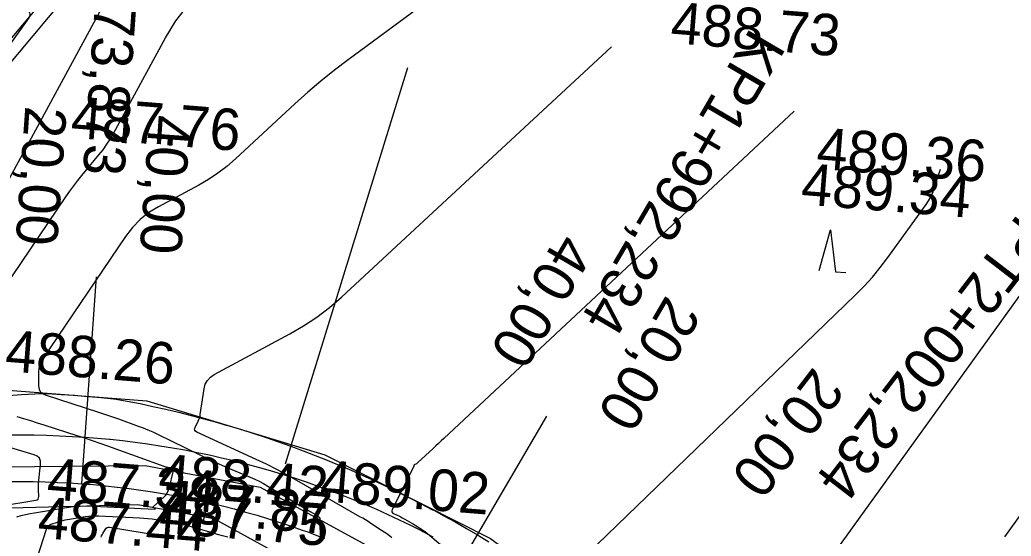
# Model space of a CAD drawing. Extents: x -636600 to -628587, y -1090963 to -1085869.
# Drawn here: x -629100.6 to -629052.78, y -1087043.43 to -1087018.54 of the extents above; entities that cross this region are included whole.
import ezdxf

# ---------------------------------------------------------------- set-up
doc = ezdxf.new("R2010")
doc.units = 0
for name, color, linetype in [('01_PARCELY_NÁVRH_PC', 7, 'Continuous'), ('40', 7, 'Continuous'), ('43', 7, 'Continuous'), ('Ex_Major Contours', 7, 'Continuous'), ('Ex_Minor Contours', 7, 'Continuous'), ('HEKTOMETRY20', 7, 'Continuous'), ('HL_BODY', 7, 'Continuous'), ('koty_vše', 7, 'Continuous'), ('POLOMERY', 7, 'Continuous'), ('situace_osa', 7, 'Continuous'), ('situace_těleso', 7, 'Continuous'), ('situace_vozovka', 7, 'Continuous'), ('VRCHOLY', 7, 'Continuous')]:
    doc.layers.add(name, color=color, linetype=linetype)

msp = doc.modelspace()

# ---------------------------------------------------------------- linework, layer by layer
at = {"layer": '01_PARCELY_NÁVRH_PC'}
for points in [[(-629079.484, -1086976.184), (-629090.107, -1087000.403), (-629097.581, -1087011.01), (-629116.751, -1087033.915), (-629117.473, -1087036.67), (-629116.384, -1087038.193), (-629115.688, -1087038.098), (-629088.268, -1087005.336), (-629074.347, -1086976.184)], [(-629102.428, -1087036.288), (-629094.47, -1087036.908), (-629085.886, -1087039.511), (-629077.903, -1087043.544), (-629055.628, -1087060.077), (-629045.195, -1087064.818), (-629039.117, -1087067.895), (-629029.234, -1087070.364), (-629020.065, -1087070.513), (-628984.186, -1087067.233), (-628972.177, -1087067.618), (-628933.356, -1087072.849)]]:
    msp.add_lwpolyline(points, dxfattribs=at)
at = {"layer": '40'}
for p, q in [((-629116.634, -1087037.843), (-629091.252, -1087007.907)), ((-629112.678, -1087040.185), (-629094.547, -1087040.017)), ((-629094.547, -1087040.017), (-629089.002, -1087041.061)), ((-629089.002, -1087041.061), (-629073.178, -1087049.677)), ((-629112.269, -1087042.354), (-629094.9, -1087041.894)), ((-629094.9, -1087041.894), (-629091.245, -1087042.582)), ((-629091.245, -1087042.582), (-629074.329, -1087051.792))]:
    msp.add_line(p, q, dxfattribs=at)
at = {"layer": '43'}
for p, q in [((-629062.047, -1087030.623), (-629061.489, -1087028.662)), ((-629061.489, -1087028.662), (-629061.25, -1087030.687)), ((-629061.25, -1087030.687), (-629060.751, -1087030.727))]:
    msp.add_line(p, q, dxfattribs=at)
at = {"layer": 'Ex_Major Contours'}
for points in [[(-629104.374, -1087035.932), (-629098.371, -1087027.07), (-629098.188, -1087026.807), (-629097.998, -1087026.547), (-629097.802, -1087026.293), (-629097.601, -1087026.043), (-629096.781, -1087025.052), (-629096.583, -1087024.8), (-629096.397, -1087024.539), (-629096.225, -1087024.27), (-629096.065, -1087023.992), (-629093.574, -1087019.405), (-629093.068, -1087018.582), (-629092.482, -1087017.828), (-629091.815, -1087017.144), (-629091.069, -1087016.529), (-629089.486, -1087015.361)], [(-629052.001, -1087031.302), (-629062.811, -1087046.297)], [(-629100.745, -1087042.495), (-629100.534, -1087042.435), (-629100.321, -1087042.383), (-629100.106, -1087042.337), (-629099.89, -1087042.299), (-629098.347, -1087042.049), (-629098.017, -1087042.005), (-629097.686, -1087041.978), (-629097.354, -1087041.969), (-629097.021, -1087041.977), (-629094.092, -1087042.126), (-629094.076, -1087042.125), (-629094.069, -1087042.121), (-629094.072, -1087042.113), (-629094.084, -1087042.102), (-629094.151, -1087042.052), (-629094.163, -1087042.039), (-629094.168, -1087042.026), (-629094.164, -1087042.012), (-629094.153, -1087041.998), (-629093.641, -1087041.534), (-629093.558, -1087041.447), (-629093.491, -1087041.351), (-629093.439, -1087041.246), (-629093.402, -1087041.132), (-629093.191, -1087040.267), (-629093.187, -1087040.225), (-629093.198, -1087040.193), (-629093.223, -1087040.17), (-629093.263, -1087040.157), (-629093.452, -1087040.124), (-629093.499, -1087040.115), (-629093.546, -1087040.103), (-629093.592, -1087040.09), (-629093.637, -1087040.075), (-629096.351, -1087039.096), (-629096.72, -1087038.965), (-629097.09, -1087038.837), (-629097.461, -1087038.712), (-629097.834, -1087038.59), (-629099.42, -1087038.08), (-629099.746, -1087037.976), (-629100.073, -1087037.875), (-629100.401, -1087037.775), (-629100.729, -1087037.677)]]:
    msp.add_lwpolyline(points, dxfattribs=at)
at = {"layer": 'Ex_Minor Contours'}
for points in [[(-629101.388, -1087026.713), (-629094.833, -1087014.642)], [(-629099.62, -1087014.956), (-629100.326, -1087017.599), (-629100.339, -1087017.674), (-629100.338, -1087017.748), (-629100.323, -1087017.82), (-629100.293, -1087017.891), (-629100.146, -1087018.17), (-629100.12, -1087018.24), (-629100.114, -1087018.307), (-629100.129, -1087018.373), (-629100.165, -1087018.438), (-629101.912, -1087020.871)], [(-629080.851, -1087017.58), (-629084.761, -1087020.463), (-629085.426, -1087020.968), (-629086.075, -1087021.49), (-629086.71, -1087022.031), (-629087.33, -1087022.589), (-629090.197, -1087025.248), (-629090.61, -1087025.607), (-629091.044, -1087025.938), (-629091.497, -1087026.24), (-629091.971, -1087026.513), (-629093.909, -1087027.551), (-629094.371, -1087027.834), (-629094.79, -1087028.167), (-629095.164, -1087028.548), (-629095.495, -1087028.978), (-629099.51, -1087034.889), (-629099.593, -1087035.032), (-629099.652, -1087035.183), (-629099.687, -1087035.34), (-629099.698, -1087035.506), (-629099.693, -1087036.181), (-629099.672, -1087036.335), (-629099.611, -1087036.46), (-629099.51, -1087036.556), (-629099.37, -1087036.622), (-629096.799, -1087037.449), (-629096.558, -1087037.528), (-629096.318, -1087037.608), (-629096.079, -1087037.691), (-629095.84, -1087037.776), (-629094.888, -1087038.119), (-629094.651, -1087038.208), (-629094.417, -1087038.303), (-629094.185, -1087038.405), (-629093.956, -1087038.512), (-629091.254, -1087039.823), (-629091.037, -1087039.926), (-629090.818, -1087040.026), (-629090.598, -1087040.123), (-629090.376, -1087040.216), (-629089.486, -1087040.583), (-629089.265, -1087040.679), (-629089.049, -1087040.782), (-629088.836, -1087040.894), (-629088.628, -1087041.014), (-629086.562, -1087042.253), (-629086.535, -1087042.27), (-629086.507, -1087042.286), (-629086.48, -1087042.302), (-629086.452, -1087042.318), (-629086.297, -1087042.407), (-629086.286, -1087042.413), (-629086.276, -1087042.419), (-629086.256, -1087042.432), (-629086.247, -1087042.439), (-629086.237, -1087042.446), (-629086.151, -1087042.517), (-629086.14, -1087042.529), (-629086.132, -1087042.541), (-629086.128, -1087042.555), (-629086.127, -1087042.571), (-629086.132, -1087042.637), (-629086.133, -1087042.653), (-629086.134, -1087042.67), (-629086.134, -1087042.686), (-629086.134, -1087042.703), (-629086.108, -1087043.521)], [(-629082.65, -1087043.511), (-629082.771, -1087043.415), (-629082.894, -1087043.323), (-629083.02, -1087043.233), (-629083.148, -1087043.147), (-629083.666, -1087042.811), (-629083.796, -1087042.728), (-629083.927, -1087042.646), (-629084.059, -1087042.566), (-629084.192, -1087042.489), (-629087.236, -1087040.741), (-629087.719, -1087040.471), (-629088.208, -1087040.212), (-629088.703, -1087039.964), (-629089.203, -1087039.727), (-629092.067, -1087038.412), (-629092.13, -1087038.371), (-629092.164, -1087038.32), (-629092.17, -1087038.259), (-629092.146, -1087038.187), (-629091.993, -1087037.881), (-629091.957, -1087037.803), (-629091.929, -1087037.723), (-629091.906, -1087037.642), (-629091.891, -1087037.558), (-629091.707, -1087036.326), (-629091.651, -1087036.107), (-629091.551, -1087035.919), (-629091.408, -1087035.762), (-629091.222, -1087035.635), (-629087.571, -1087033.68), (-629086.907, -1087033.297), (-629086.272, -1087032.875), (-629085.665, -1087032.412), (-629085.087, -1087031.909), (-629072.066, -1087019.837)], [(-629063.244, -1087022.939), (-629080.142, -1087038.721), (-629080.27, -1087038.84), (-629080.398, -1087038.96), (-629080.527, -1087039.079), (-629080.655, -1087039.199), (-629081.394, -1087039.884), (-629081.411, -1087039.898), (-629081.429, -1087039.912), (-629081.447, -1087039.924), (-629081.466, -1087039.935), (-629081.573, -1087039.992), (-629081.578, -1087039.996), (-629081.582, -1087040.001), (-629081.585, -1087040.006), (-629081.587, -1087040.012), (-629081.591, -1087040.04), (-629081.592, -1087040.046), (-629081.594, -1087040.053), (-629081.596, -1087040.059), (-629081.599, -1087040.066), (-629082.639, -1087042.142), (-629082.66, -1087042.206), (-629082.655, -1087042.26), (-629082.625, -1087042.306), (-629082.568, -1087042.342), (-629082.291, -1087042.47), (-629082.222, -1087042.502), (-629082.153, -1087042.537), (-629082.086, -1087042.572), (-629082.019, -1087042.61), (-629081.696, -1087042.796), (-629081.629, -1087042.834), (-629081.564, -1087042.874), (-629081.498, -1087042.914), (-629081.434, -1087042.956), (-629081.176, -1087043.123), (-629081.113, -1087043.166), (-629081.051, -1087043.21), (-629080.99, -1087043.257), (-629080.93, -1087043.306), (-629080.304, -1087043.833)], [(-629073.703, -1087044.751), (-629060.299, -1087031.811), (-629059.877, -1087031.385), (-629059.475, -1087030.942), (-629059.094, -1087030.481), (-629058.733, -1087030.003), (-629056.889, -1087027.445), (-629056.766, -1087027.259), (-629056.658, -1087027.066), (-629056.566, -1087026.866), (-629056.489, -1087026.657), (-629056.191, -1087025.738)], [(-629047.114, -1087035.16), (-629053.1, -1087043.463)], [(-629101.59, -1087041.98), (-629099.832, -1087041.695), (-629099.764, -1087041.675), (-629099.717, -1087041.637), (-629099.69, -1087041.583), (-629099.684, -1087041.513), (-629099.701, -1087041.198), (-629099.704, -1087041.119), (-629099.704, -1087041.041), (-629099.7, -1087040.962), (-629099.693, -1087040.884), (-629099.598, -1087039.968), (-629099.603, -1087039.805), (-629099.656, -1087039.674), (-629099.757, -1087039.575), (-629099.905, -1087039.508), (-629102.281, -1087038.808)], [(-629090.57, -1087043.483), (-629090.82, -1087043.415), (-629091.07, -1087043.345), (-629091.319, -1087043.274), (-629092.422, -1087042.952), (-629092.618, -1087042.898), (-629092.815, -1087042.851), (-629093.013, -1087042.809), (-629093.213, -1087042.774), (-629094.015, -1087042.646), (-629094.216, -1087042.616), (-629094.417, -1087042.593), (-629094.619, -1087042.574), (-629094.821, -1087042.561), (-629096.786, -1087042.461), (-629096.95, -1087042.457), (-629097.115, -1087042.462), (-629097.279, -1087042.475), (-629097.442, -1087042.497), (-629098.206, -1087042.621), (-629098.313, -1087042.64), (-629098.419, -1087042.662), (-629098.525, -1087042.688), (-629098.629, -1087042.718), (-629099.046, -1087042.842), (-629099.142, -1087042.882), (-629099.22, -1087042.94), (-629099.28, -1087043.016), (-629099.323, -1087043.11), (-629099.781, -1087044.497)], [(-629096.677, -1087043.476), (-629096.652, -1087043.417), (-629096.624, -1087043.36), (-629096.594, -1087043.305), (-629096.465, -1087043.085), (-629096.429, -1087043.038), (-629096.385, -1087043.007), (-629096.334, -1087042.993), (-629096.275, -1087042.995), (-629093.805, -1087043.39), (-629093.374, -1087043.466)]]:
    msp.add_lwpolyline(points, dxfattribs=at)
at = {"layer": 'HEKTOMETRY20'}
msp.add_lwpolyline([(-629091.333, -1087040.822), (-629091.777, -1087042.772)], dxfattribs=at)
at = {"layer": 'HL_BODY'}
for points in [[(-629097.609, -1087040.899), (-629096.904, -1087030.924)], [(-629080.222, -1087046.279), (-629075.171, -1087037.649)]]:
    msp.add_lwpolyline(points, dxfattribs=at)
at = {"layer": 'POLOMERY'}
for points in [[(-629097.609, -1087040.899), (-629096.904, -1087030.924)], [(-629080.222, -1087046.279), (-629075.171, -1087037.649)]]:
    msp.add_lwpolyline(points, dxfattribs=at)
at = {"layer": 'situace_osa'}
msp.add_lwpolyline([(-629101.136, -1087040.788), (-629100.548, -1087040.789), (-629099.96, -1087040.797), (-629099.372, -1087040.811), (-629098.784, -1087040.833), (-629098.196, -1087040.862), (-629097.609, -1087040.899), (-629097.606, -1087040.9), (-629097.037, -1087040.944), (-629096.487, -1087040.995), (-629096.466, -1087040.997), (-629095.895, -1087041.058), (-629095.326, -1087041.127), (-629094.757, -1087041.204), (-629094.19, -1087041.289), (-629093.624, -1087041.383), (-629093.059, -1087041.485), (-629092.496, -1087041.594), (-629091.934, -1087041.712), (-629091.555, -1087041.797), (-629091.374, -1087041.838), (-629090.816, -1087041.972), (-629090.261, -1087042.114), (-629089.707, -1087042.264), (-629089.155, -1087042.421), (-629088.606, -1087042.587), (-629088.059, -1087042.761), (-629087.514, -1087042.942), (-629086.973, -1087043.131), (-629086.761, -1087043.207), (-629086.434, -1087043.328), (-629085.898, -1087043.533)], dxfattribs=at)
at = {"layer": 'situace_těleso'}
msp.add_lwpolyline([(-629101.145, -1087036.65), (-629100.515, -1087036.597), (-629099.881, -1087036.562), (-629099.242, -1087036.553), (-629098.602, -1087036.592), (-629097.958, -1087036.637), (-629097.312, -1087036.689), (-629097.308, -1087036.689), (-629096.68, -1087036.748), (-629096.072, -1087036.812), (-629096.049, -1087036.814), (-629095.423, -1087036.916), (-629094.8, -1087037.039), (-629094.179, -1087037.17), (-629093.561, -1087037.308), (-629092.945, -1087037.454), (-629092.332, -1087037.608), (-629091.722, -1087037.769), (-629091.114, -1087037.936), (-629090.703, -1087038.054), (-629090.508, -1087038.111), (-629089.906, -1087038.293), (-629089.306, -1087038.482), (-629088.709, -1087038.679), (-629088.115, -1087038.882), (-629087.524, -1087039.092), (-629086.937, -1087039.31), (-629086.352, -1087039.535), (-629085.771, -1087039.766), (-629085.544, -1087039.859), (-629085.192, -1087040.004), (-629084.618, -1087040.25), (-629084.046, -1087040.502), (-629083.478, -1087040.761), (-629082.914, -1087041.027), (-629082.353, -1087041.3), (-629081.796, -1087041.579), (-629081.243, -1087041.865), (-629080.689, -1087042.151), (-629080.631, -1087042.181), (-629080.14, -1087042.444), (-629079.595, -1087042.744), (-629079.055, -1087043.053), (-629078.522, -1087043.368), (-629078.519, -1087043.37), (-629077.976, -1087043.702)], dxfattribs=at)
at = {"layer": 'situace_vozovka'}
msp.add_lwpolyline([(-629101.141, -1087038.538), (-629100.53, -1087038.539), (-629099.918, -1087038.547), (-629099.303, -1087038.562), (-629098.687, -1087038.585), (-629098.07, -1087038.616), (-629097.451, -1087038.655), (-629097.447, -1087038.655), (-629096.846, -1087038.702), (-629096.265, -1087038.755), (-629096.243, -1087038.758), (-629095.64, -1087038.822), (-629095.039, -1087038.895), (-629094.438, -1087038.977), (-629093.839, -1087039.067), (-629093.241, -1087039.166), (-629092.644, -1087039.273), (-629092.05, -1087039.389), (-629091.456, -1087039.514), (-629091.056, -1087039.603), (-629090.865, -1087039.646), (-629090.276, -1087039.788), (-629089.689, -1087039.938), (-629089.104, -1087040.096), (-629088.521, -1087040.263), (-629087.941, -1087040.438), (-629087.363, -1087040.621), (-629086.788, -1087040.812), (-629086.216, -1087041.012), (-629085.992, -1087041.093), (-629085.647, -1087041.22), (-629085.08, -1087041.436), (-629084.517, -1087041.661), (-629083.958, -1087041.893), (-629083.401, -1087042.133), (-629082.848, -1087042.381), (-629082.299, -1087042.637), (-629081.753, -1087042.901), (-629081.212, -1087043.173), (-629081.155, -1087043.202), (-629080.674, -1087043.453)], dxfattribs=at)
at = {"layer": 'VRCHOLY'}
msp.add_lwpolyline([(-629087.789, -1087039.947), (-629081.877, -1087020.841)], dxfattribs=at)

# ---------------------------------------------------------------- texts
at = {"layer": 'HL_BODY'}
for s, rotation, p in [('PK1+973,873', 265.9574, (-629096.409, -1087009.726)), ('KP1+992,234', 239.6574, (-629065.334, -1087018.865)), ('PT2+002,234', 232.4954, (-629052.446, -1087027.851))]:
    msp.add_text(s, height=2, rotation=rotation, dxfattribs=at).set_placement(p)
at = {"layer": 'koty_vše'}
for s, p in [('488.73', (-629069.252, -1087019.654)), ('487.76', (-629098.182, -1087024.217)), ('489.36', (-629062.215, -1087025.713)), ('489.34', (-629062.959, -1087027.43)), ('488.26', (-629101.347, -1087035.471)), ('487.34', (-629099.337, -1087041.641)), ('488.42', (-629093.953, -1087041.438)), ('489.02', (-629086.167, -1087041.739)), ('487.87', (-629093.792, -1087042.685)), ('487.44', (-629099.776, -1087043.502)), ('487.75', (-629093.928, -1087043.256))]:
    msp.add_text(s, height=2, rotation=355.4373, dxfattribs=at).set_placement(p)
at = {"layer": 'POLOMERY'}
for s, rotation, p in [('20,00', 265.9574, (-629100.33, -1087022.662)), ('40,00', 265.9574, (-629094.345, -1087023.085)), ('40,00', 239.6574, (-629074.581, -1087028.724)), ('20,00', 239.6574, (-629069.403, -1087031.755)), ('20,00', 232.4954, (-629062.296, -1087035.214))]:
    msp.add_text(s, height=2, rotation=rotation, dxfattribs=at).set_placement(p)

doc.saveas('drawing.dxf')
